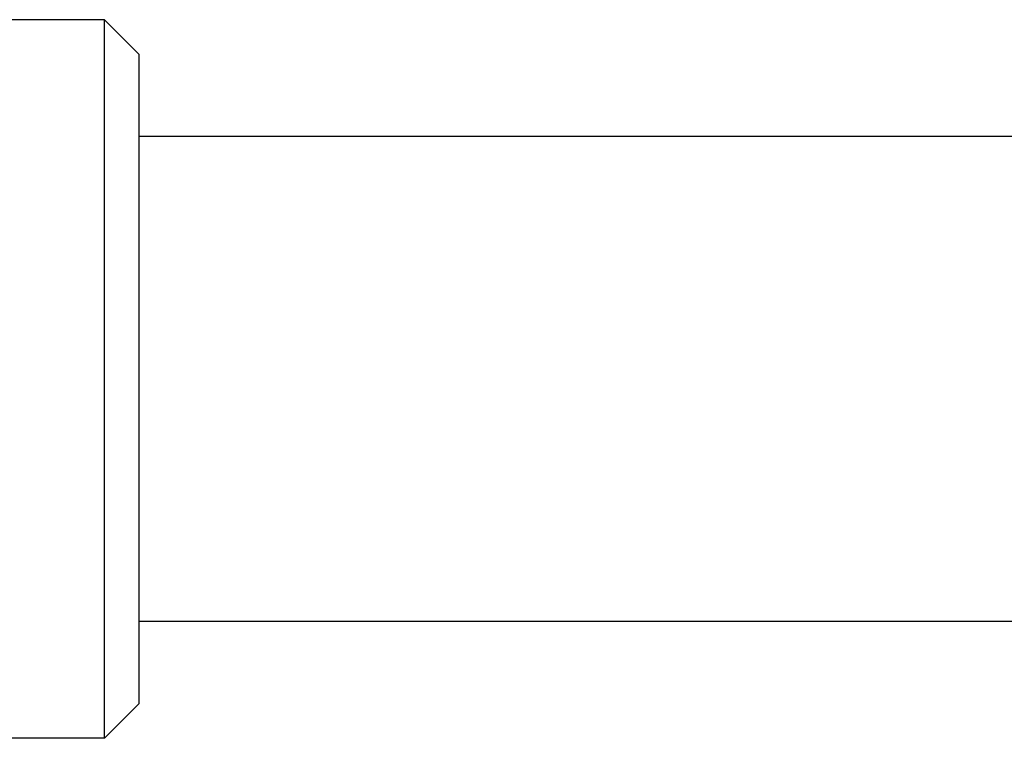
# Model space of a CAD drawing. Header units: inches. Extents: x 18 to 846, y -44 to 561.
# Tile 503 of 642: x 552.72 to 555.39, y 219.67 to 221.62. Entities that reach past the tile are written whole.
import ezdxf

# ---------------------------------------------------------------- set-up
doc = ezdxf.new("R2010")
doc.units = ezdxf.units.IN
doc.header["$LTSCALE"] = 24
doc.header["$MEASUREMENT"] = 0
doc.layers.add('Visible (ANSI)', color=7, linetype='Continuous', lineweight=30)

msp = doc.modelspace()

# ---------------------------------------------------------------- linework, layer by layer
at = {"layer": 'Visible (ANSI)'}
for p, q in [((552.95222, 221.61775), (552.39082, 221.61775)), ((552.95222, 219.67025), (552.95222, 221.61775)), ((553.04597, 221.524), (552.95222, 221.61775)), ((553.04597, 221.524), (553.04597, 219.764)), ((555.60847, 221.3015), (553.04597, 221.3015)), ((555.60847, 219.9865), (553.04597, 219.9865)), ((553.04597, 219.764), (552.95222, 219.67025)), ((552.95222, 219.67025), (551.43613, 219.67025))]:
    msp.add_line(p, q, dxfattribs=at)

doc.saveas('drawing.dxf')
